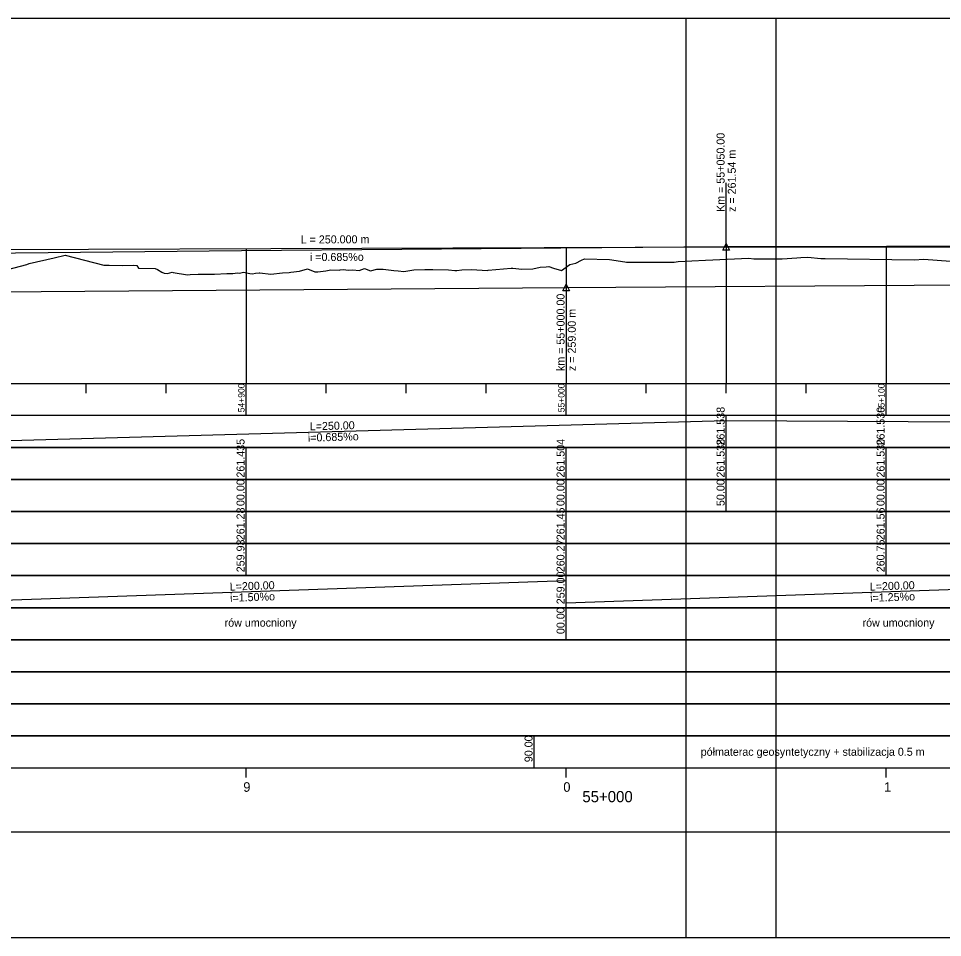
# Model space of a CAD drawing. Extents: x 6445630 to 6518227, y 5499240 to 5511716.
# Drawn here: x 6454060.1 to 6454348.8, y 5508418.3 to 5508705.3 of the extents above; entities that cross this region are included whole.
import ezdxf

# ---------------------------------------------------------------- set-up
doc = ezdxf.new("R2010")
doc.units = 0
for name, color, linetype in [('TOR_PROF-opisy pomocnicze', 7, 'Continuous'), ('TOR_PROF-rowy otwarte', 7, 'Continuous'), ('TOR_PROF-tabelka-geometria T1', 7, 'Continuous'), ('TOR_PROF-tabelka-kilometracja', 7, 'Continuous'), ('TOR_PROF-tabelka-odleglosci T1', 7, 'Continuous'), ('TOR_PROF-tabelka-pochylenia proj T1', 7, 'Continuous'), ('TOR_PROF-tabelka-rodzaj rowu T1', 7, 'Continuous'), ('TOR_PROF-tabelka-rowyT1', 7, 'Continuous'), ('TOR_PROF-tabelka-rurociagi T1', 7, 'Continuous'), ('TOR_PROF-tabelka-rzedne istn T1', 7, 'Continuous'), ('TOR_PROF-tabelka-rzedne proj T1', 7, 'Continuous'), ('TOR_PROF-tabelka-teren istniejacy T1', 7, 'Continuous'), ('TOR_PROF-tabelka-warstwa ochronna T1', 7, 'Continuous'), ('TOR_PROF-tor istniejacy T2', 7, 'Continuous'), ('TOR_PROF-tor projektowany', 7, 'Continuous'), ('TOR_PROF-uklad odniesienia', 7, 'Continuous'), ('TOR_PROF-warstwa ochronna', 7, 'Continuous'), ('TOR_RAMKI-dodatkowe3', 7, 'Continuous'), ('TOR_RAMKI-MASKA WYCIECIA', 7, 'Continuous')]:
    doc.layers.add(name, color=color, linetype=linetype)

msp = doc.modelspace()

# ---------------------------------------------------------------- linework, layer by layer
at = {"layer": 'TOR_PROF-opisy pomocnicze'}
for p, q in [((6454281.21, 5508633.98), (6454281.21, 5508653.98)), ((6454281.21, 5508633.98), (6454281.21, 5508653.98)), ((6454231.21, 5508621.29), (6454231.21, 5508594.29))]:
    msp.add_line(p, q, dxfattribs=at)
for points in [[(6454281.21, 5508634.98), (6454282.21, 5508632.98), (6454280.21, 5508632.98)], [(6454281.21, 5508634.98), (6454282.21, 5508632.98), (6454280.21, 5508632.98)], [(6454231.21, 5508622.29), (6454232.21, 5508620.29), (6454230.21, 5508620.29)]]:
    msp.add_lwpolyline(points, close=True, dxfattribs=at)
at = {"layer": 'TOR_PROF-rowy otwarte'}
for p, q in [((6454031.21, 5508619.79), (6454231.21, 5508621.29)), ((6454231.21, 5508621.29), (6454431.21, 5508622.54))]:
    msp.add_line(p, q, dxfattribs=at)
at = {"layer": 'TOR_PROF-tabelka-geometria T1'}
for points in [[(6452331.21, 5508451.29), (6453331.21, 5508451.29), (6453331.21, 5508448.62), (6453416.22, 5508448.62), (6453416.22, 5508451.29), (6453496.22, 5508451.29), (6453496.22, 5508453.96), (6453581.21, 5508453.96), (6453581.21, 5508451.29), (6457347.56, 5508451.29), (6457347.56, 5508448.62), (6457429.11, 5508448.62), (6457429.11, 5508451.29), (6457509.11, 5508451.29), (6457509.11, 5508453.96), (6457590.67, 5508453.96), (6457590.67, 5508451.29), (6459780.93, 5508451.29)], [(6452331.21, 5508451.29), (6462731.21, 5508451.29)]]:
    msp.add_lwpolyline(points, dxfattribs=at)
at = {"layer": 'TOR_PROF-tabelka-kilometracja'}
for points in [[(6454131.21, 5508468.29), (6454131.21, 5508471.29)], [(6454231.21, 5508468.29), (6454231.21, 5508471.29)], [(6454231.21, 5508468.29), (6454231.21, 5508471.29)], [(6454331.21, 5508468.29), (6454331.21, 5508471.29)]]:
    msp.add_lwpolyline(points, dxfattribs=at)
at = {"layer": 'TOR_PROF-tabelka-odleglosci T1'}
msp.add_lwpolyline([(6452331.21, 5508551.29), (6462731.21, 5508551.29), (6462731.21, 5508561.29), (6452331.21, 5508561.29)], close=True, dxfattribs=at)
for points in [[(6454131.21, 5508551.29), (6454131.21, 5508561.29)], [(6454231.21, 5508551.29), (6454231.21, 5508561.29)], [(6454281.21, 5508551.29), (6454281.21, 5508561.29)], [(6454331.21, 5508551.29), (6454331.21, 5508561.29)]]:
    msp.add_lwpolyline(points, dxfattribs=at)
at = {"layer": 'TOR_PROF-tabelka-pochylenia proj T1'}
msp.add_lwpolyline([(6452331.21, 5508571.29), (6462731.21, 5508571.29), (6462731.21, 5508581.29), (6452331.21, 5508581.29)], close=True, dxfattribs=at)
for points in [[(6454281.21, 5508571.29), (6454281.21, 5508581.29)], [(6454031.21, 5508572.79), (6454281.21, 5508579.79)], [(6454281.21, 5508579.79), (6455551.21, 5508572.79)]]:
    msp.add_lwpolyline(points, dxfattribs=at)
at = {"layer": 'TOR_PROF-tabelka-rodzaj rowu T1'}
for points in [[(6452331.21, 5508511.29), (6462731.21, 5508511.29), (6462731.21, 5508521.29), (6452331.21, 5508521.29)], [(6452331.21, 5508511.29), (6462731.21, 5508511.29), (6462731.21, 5508521.29), (6452331.21, 5508521.29)], [(6452331.21, 5508491.29), (6462731.21, 5508491.29), (6462731.21, 5508501.29), (6452331.21, 5508501.29)]]:
    msp.add_lwpolyline(points, close=True, dxfattribs=at)
msp.add_lwpolyline([(6454231.21, 5508511.29), (6454231.21, 5508521.29)], dxfattribs=at)
at = {"layer": 'TOR_PROF-tabelka-rowyT1'}
msp.add_lwpolyline([(6452331.21, 5508521.29), (6462731.21, 5508521.29), (6462731.21, 5508531.29), (6452331.21, 5508531.29)], close=True, dxfattribs=at)
msp.add_lwpolyline([(6452331.21, 5508521.29), (6462731.21, 5508521.29), (6462731.21, 5508531.29), (6452331.21, 5508531.29)], close=True, dxfattribs=at)
msp.add_lwpolyline([(6452331.21, 5508521.29), (6462731.21, 5508521.29), (6462731.21, 5508531.29), (6452331.21, 5508531.29)], close=True, dxfattribs=at)
for points in [[(6454031.21, 5508522.79), (6454231.21, 5508529.79)], [(6454231.21, 5508521.29), (6454231.21, 5508531.29)], [(6454231.21, 5508522.79), (6454431.21, 5508529.79)]]:
    msp.add_lwpolyline(points, dxfattribs=at)
at = {"layer": 'TOR_PROF-tabelka-rurociagi T1'}
msp.add_lwpolyline([(6452331.21, 5508501.29), (6462731.21, 5508501.29), (6462731.21, 5508511.29), (6452331.21, 5508511.29)], close=True, dxfattribs=at)
at = {"layer": 'TOR_PROF-tabelka-rzedne istn T1'}
msp.add_lwpolyline([(6452331.21, 5508541.29), (6462731.21, 5508541.29), (6462731.21, 5508551.29), (6452331.21, 5508551.29)], close=True, dxfattribs=at)
for points in [[(6454131.21, 5508541.29), (6454131.21, 5508551.29)], [(6454231.21, 5508541.29), (6454231.21, 5508551.29)], [(6454331.21, 5508541.29), (6454331.21, 5508551.29)], [(6454131.21, 5508531.29), (6454131.21, 5508541.29)], [(6454131.21, 5508531.29), (6454131.21, 5508541.29)], [(6454131.21, 5508531.29), (6454131.21, 5508541.29)], [(6454131.21, 5508531.29), (6454131.21, 5508541.29)], [(6454231.21, 5508531.29), (6454231.21, 5508541.29)], [(6454231.21, 5508531.29), (6454231.21, 5508541.29)], [(6454231.21, 5508531.29), (6454231.21, 5508541.29)], [(6454231.21, 5508531.29), (6454231.21, 5508541.29)], [(6454331.21, 5508531.29), (6454331.21, 5508541.29)], [(6454331.21, 5508531.29), (6454331.21, 5508541.29)], [(6454331.21, 5508531.29), (6454331.21, 5508541.29)], [(6454331.21, 5508531.29), (6454331.21, 5508541.29)]]:
    msp.add_lwpolyline(points, dxfattribs=at)
at = {"layer": 'TOR_PROF-tabelka-rzedne proj T1'}
msp.add_lwpolyline([(6452331.21, 5508561.29), (6462731.21, 5508561.29), (6462731.21, 5508571.29), (6452331.21, 5508571.29)], close=True, dxfattribs=at)
for points in [[(6454131.21, 5508561.29), (6454131.21, 5508571.29)], [(6454231.21, 5508561.29), (6454231.21, 5508571.29)], [(6454281.21, 5508561.29), (6454281.21, 5508571.29)], [(6454331.21, 5508561.29), (6454331.21, 5508571.29)]]:
    msp.add_lwpolyline(points, dxfattribs=at)
at = {"layer": 'TOR_PROF-tabelka-teren istniejacy T1'}
msp.add_lwpolyline([(6452331.21, 5508531.29), (6462731.21, 5508531.29), (6462731.21, 5508541.29), (6452331.21, 5508541.29)], close=True, dxfattribs=at)
msp.add_lwpolyline([(6452331.21, 5508531.29), (6462731.21, 5508531.29), (6462731.21, 5508541.29), (6452331.21, 5508541.29)], close=True, dxfattribs=at)
msp.add_lwpolyline([(6452331.21, 5508531.29), (6462731.21, 5508531.29), (6462731.21, 5508541.29), (6452331.21, 5508541.29)], close=True, dxfattribs=at)
msp.add_lwpolyline([(6452331.21, 5508531.29), (6462731.21, 5508531.29), (6462731.21, 5508541.29), (6452331.21, 5508541.29)], close=True, dxfattribs=at)
at = {"layer": 'TOR_PROF-tabelka-warstwa ochronna T1'}
msp.add_lwpolyline([(6452331.21, 5508481.29), (6462731.21, 5508481.29), (6462731.21, 5508491.29), (6452331.21, 5508491.29)], close=True, dxfattribs=at)
at = {"layer": 'TOR_PROF-tor istniejacy T2'}
msp.add_lwpolyline([(6454629.77, 5508634.24), (6454582.54, 5508634.09), (6454537.32, 5508634.09), (6454484.57, 5508634.04), (6454432.15, 5508634.04), (6454381.34, 5508634.09), (6454331.29, 5508634.09), (6454280.78, 5508633.94), (6454229.51, 5508633.54), (6454179.86, 5508633.14), (6454129.75, 5508632.69), (6454079.48, 5508632.24), (6454028.59, 5508631.74)], dxfattribs=at)
at = {"layer": 'TOR_PROF-tor projektowany'}
for p, q in [((6454031.21, 5508633.12), (6454281.21, 5508633.98)), ((6454031.21, 5508633.12), (6454281.21, 5508633.98)), ((6454281.21, 5508633.98), (6455551.21, 5508632.98)), ((6454281.21, 5508633.98), (6455551.21, 5508632.98))]:
    msp.add_line(p, q, dxfattribs=at)
for points in [[(6454131.21, 5508633.47), (6454131.21, 5508596.29), (6454131.21, 5508591.29), (6454131.21, 5508591.29)], [(6454131.21, 5508633.47), (6454131.21, 5508596.29), (6454131.21, 5508591.29), (6454131.21, 5508591.29)], [(6454231.21, 5508633.81), (6454231.21, 5508596.29), (6454231.21, 5508591.29), (6454231.21, 5508591.29)], [(6454231.21, 5508633.81), (6454231.21, 5508596.29), (6454231.21, 5508591.29), (6454231.21, 5508591.29)], [(6454281.21, 5508633.98), (6454281.21, 5508596.29), (6454281.21, 5508591.29), (6454281.21, 5508591.29)], [(6454281.21, 5508633.98), (6454281.21, 5508596.29), (6454281.21, 5508591.29), (6454281.21, 5508591.29)], [(6454281.21, 5508633.98), (6454281.21, 5508596.29), (6454281.21, 5508591.29), (6454281.21, 5508591.29)], [(6454281.21, 5508633.98), (6454281.21, 5508596.29), (6454281.21, 5508591.29), (6454281.21, 5508591.29)], [(6454331.21, 5508633.94), (6454331.21, 5508596.29), (6454331.21, 5508591.29), (6454331.21, 5508591.29)], [(6454331.21, 5508633.94), (6454331.21, 5508596.29), (6454331.21, 5508591.29), (6454331.21, 5508591.29)], [(6454331.21, 5508633.94), (6454331.21, 5508596.29), (6454331.21, 5508591.29), (6454331.21, 5508591.29)]]:
    msp.add_lwpolyline(points, dxfattribs=at)
at = {"layer": 'TOR_PROF-uklad odniesienia'}
for p, q in [((6452331.21, 5508591.29), (6462731.21, 5508591.29)), ((6452331.21, 5508591.29), (6462731.21, 5508591.29)), ((6454081.21, 5508588.29), (6454081.21, 5508591.29)), ((6454081.21, 5508588.29), (6454081.21, 5508591.29)), ((6454106.21, 5508588.29), (6454106.21, 5508591.29)), ((6454106.21, 5508588.29), (6454106.21, 5508591.29)), ((6454131.21, 5508581.29), (6454131.21, 5508591.29)), ((6454131.21, 5508581.29), (6454131.21, 5508591.29)), ((6454156.21, 5508588.29), (6454156.21, 5508591.29)), ((6454156.21, 5508588.29), (6454156.21, 5508591.29)), ((6454181.21, 5508588.29), (6454181.21, 5508591.29)), ((6454181.21, 5508588.29), (6454181.21, 5508591.29)), ((6454206.21, 5508588.29), (6454206.21, 5508591.29)), ((6454206.21, 5508588.29), (6454206.21, 5508591.29)), ((6454231.21, 5508581.29), (6454231.21, 5508591.29)), ((6454231.21, 5508581.29), (6454231.21, 5508591.29)), ((6454256.21, 5508588.29), (6454256.21, 5508591.29)), ((6454256.21, 5508588.29), (6454256.21, 5508591.29)), ((6454281.21, 5508588.29), (6454281.21, 5508591.29)), ((6454281.21, 5508588.29), (6454281.21, 5508591.29)), ((6454306.21, 5508588.29), (6454306.21, 5508591.29)), ((6454306.21, 5508588.29), (6454306.21, 5508591.29)), ((6454331.21, 5508581.29), (6454331.21, 5508591.29)), ((6454331.21, 5508581.29), (6454331.21, 5508591.29))]:
    msp.add_line(p, q, dxfattribs=at)
at = {"layer": 'TOR_PROF-warstwa ochronna'}
msp.add_lwpolyline([(6452331.21, 5508471.29), (6462731.21, 5508471.29), (6462731.21, 5508481.29), (6452331.21, 5508481.29)], close=True, dxfattribs=at)
msp.add_lwpolyline([(6454221.21, 5508471.29), (6454221.21, 5508481.29)], dxfattribs=at)
at = {"layer": 'TOR_RAMKI-dodatkowe3'}
for p, q in [((6454063.39, 5508628.76), (6454071.23, 5508630.52)), ((6454071.23, 5508630.52), (6454074.62, 5508631.38)), ((6454074.62, 5508631.38), (6454086.71, 5508628.28)), ((6454236.05, 5508629.78), (6454236.94, 5508630.21)), ((6454236.94, 5508630.21), (6454244.8, 5508629.99)), ((6454244.8, 5508629.99), (6454249.53, 5508629.29)), ((6454274.71, 5508629.79), (6454288.29, 5508630.47)), ((6454288.29, 5508630.47), (6454289.85, 5508630.24)), ((6454289.85, 5508630.24), (6454298.74, 5508630.27)), ((6454298.74, 5508630.27), (6454303.27, 5508630.56)), ((6454303.27, 5508630.56), (6454304.58, 5508630.63)), ((6454304.58, 5508630.63), (6454306.72, 5508630.72)), ((6454306.72, 5508630.72), (6454310.81, 5508630.37)), ((6454310.81, 5508630.37), (6454312.14, 5508630.34)), ((6454312.14, 5508630.34), (6454339.9, 5508629.87)), ((6454339.9, 5508629.87), (6454342.99, 5508630.13)), ((6454342.99, 5508630.13), (6454351.32, 5508629.47)), ((6454056.74, 5508626.87), (6454062.64, 5508628.44)), ((6454062.64, 5508628.44), (6454063.39, 5508628.76)), ((6454086.71, 5508628.28), (6454087.56, 5508628.28)), ((6454087.56, 5508628.28), (6454088.44, 5508628.22)), ((6454088.44, 5508628.22), (6454092.45, 5508628.17)), ((6454092.45, 5508628.17), (6454096.08, 5508628.23)), ((6454096.08, 5508628.23), (6454097, 5508628.16)), ((6454097, 5508628.16), (6454097.56, 5508627.37)), ((6454097.56, 5508627.37), (6454102.75, 5508627.22)), ((6454102.75, 5508627.22), (6454103.47, 5508626.92)), ((6454147.92, 5508626.36), (6454150.37, 5508627.13)), ((6454150.37, 5508627.13), (6454152.65, 5508626.16)), ((6454166.5, 5508626.58), (6454168.19, 5508627.2)), ((6454168.19, 5508627.2), (6454170.08, 5508626.45)), ((6454206.85, 5508626.65), (6454214.05, 5508627.28)), ((6454214.05, 5508627.28), (6454214.49, 5508627.28)), ((6454214.49, 5508627.28), (6454217.31, 5508627)), ((6454217.31, 5508627), (6454220.78, 5508627.13)), ((6454220.78, 5508627.13), (6454223.08, 5508627.66)), ((6454223.08, 5508627.66), (6454224.96, 5508627.77)), ((6454224.96, 5508627.77), (6454225.8, 5508627.84)), ((6454225.8, 5508627.84), (6454227.3, 5508627.34)), ((6454227.3, 5508627.34), (6454229.72, 5508626.55)), ((6454229.72, 5508626.55), (6454232.4, 5508628.46)), ((6454232.4, 5508628.46), (6454234.18, 5508628.83)), ((6454234.18, 5508628.83), (6454236.05, 5508629.78)), ((6454234.18, 5508628.83), (6454234.18, 5508628.83)), ((6454249.53, 5508629.29), (6454250.03, 5508629.22)), ((6454250.03, 5508629.22), (6454250.16, 5508629.22)), ((6454250.16, 5508629.22), (6454264.3, 5508629.21)), ((6454264.3, 5508629.21), (6454264.96, 5508629.23)), ((6454264.96, 5508629.23), (6454266.17, 5508629.35)), ((6454266.17, 5508629.35), (6454274.71, 5508629.79)), ((6454103.47, 5508626.92), (6454104.85, 5508626.05)), ((6454104.85, 5508626.05), (6454105.54, 5508625.77)), ((6454105.54, 5508625.77), (6454106.62, 5508625.68)), ((6454106.62, 5508625.68), (6454108.04, 5508626.08)), ((6454108.04, 5508626.08), (6454108.37, 5508625.98)), ((6454108.37, 5508625.98), (6454112.89, 5508625.24)), ((6454112.89, 5508625.24), (6454113.68, 5508625.29)), ((6454113.68, 5508625.29), (6454113.7, 5508625.29)), ((6454113.7, 5508625.29), (6454116.24, 5508625.4)), ((6454116.24, 5508625.4), (6454119.01, 5508625.47)), ((6454119.01, 5508625.47), (6454121.34, 5508625.42)), ((6454121.34, 5508625.42), (6454125.19, 5508625.63)), ((6454125.19, 5508625.63), (6454127.04, 5508625.69)), ((6454127.04, 5508625.69), (6454128.52, 5508625.83)), ((6454128.52, 5508625.83), (6454129.17, 5508625.77)), ((6454129.17, 5508625.77), (6454130.43, 5508626.08)), ((6454130.43, 5508626.08), (6454132.35, 5508625.7)), ((6454132.35, 5508625.7), (6454133.19, 5508625.58)), ((6454133.19, 5508625.58), (6454134.14, 5508625.73)), ((6454134.14, 5508625.73), (6454135.24, 5508625.89)), ((6454135.24, 5508625.89), (6454135.46, 5508625.86)), ((6454135.46, 5508625.86), (6454138.92, 5508625.48)), ((6454138.92, 5508625.48), (6454142.61, 5508625.9)), ((6454142.61, 5508625.9), (6454144.64, 5508625.94)), ((6454144.64, 5508625.94), (6454145.14, 5508626.03)), ((6454145.14, 5508626.03), (6454147.92, 5508626.36)), ((6454152.65, 5508626.16), (6454153.61, 5508626.15)), ((6454153.61, 5508626.15), (6454156.1, 5508626.48)), ((6454156.1, 5508626.48), (6454157.68, 5508626.78)), ((6454157.68, 5508626.78), (6454160.35, 5508626.73)), ((6454160.35, 5508626.73), (6454160.59, 5508626.76)), ((6454160.59, 5508626.76), (6454161.62, 5508626.89)), ((6454161.62, 5508626.89), (6454163.08, 5508626.71)), ((6454163.08, 5508626.71), (6454164.57, 5508626.8)), ((6454164.57, 5508626.8), (6454166.5, 5508626.58)), ((6454170.08, 5508626.45), (6454172.03, 5508627.03)), ((6454172.03, 5508627.03), (6454174.04, 5508627.02)), ((6454174.04, 5508627.02), (6454177.4, 5508626.57)), ((6454177.4, 5508626.57), (6454178.68, 5508626.48)), ((6454178.68, 5508626.48), (6454180.53, 5508626.3)), ((6454180.53, 5508626.3), (6454183.62, 5508626.82)), ((6454183.62, 5508626.82), (6454187.05, 5508626.95)), ((6454187.05, 5508626.95), (6454189.36, 5508626.88)), ((6454189.36, 5508626.88), (6454189.59, 5508626.87)), ((6454189.59, 5508626.87), (6454194.46, 5508626.81)), ((6454194.46, 5508626.81), (6454196.47, 5508626.58)), ((6454196.47, 5508626.58), (6454197.08, 5508626.57)), ((6454197.08, 5508626.57), (6454198.61, 5508626.76)), ((6454198.61, 5508626.76), (6454201.76, 5508626.92)), ((6454201.76, 5508626.92), (6454206.54, 5508626.62)), ((6454206.54, 5508626.62), (6454206.85, 5508626.65))]:
    msp.add_line(p, q, dxfattribs=at)
at = {"layer": 'TOR_RAMKI-MASKA WYCIECIA'}
for points in [[(6452266.8, 5508418.29), (6454296.8, 5508418.29), (6454296.8, 5508705.29), (6452266.8, 5508705.29)], [(6454268.59, 5508418.29), (6456268.59, 5508418.29), (6456268.59, 5508705.29), (6454268.59, 5508705.29)]]:
    msp.add_lwpolyline(points, close=True, dxfattribs=at)

# ---------------------------------------------------------------- texts
at = {"layer": 'TOR_PROF-opisy pomocnicze'}
for s, rotation, p in [('Km = 55+050.00', 90, (6454280.71, 5508644.88)), ('Km = 55+050.00', 90, (6454280.71, 5508644.88)), ('z = 261.54 m', 90, (6454284.21, 5508644.88)), ('z = 261.54 m', 90, (6454284.21, 5508644.88)), ('L = 250.000 m', 0.1963, (6454148.26, 5508635.02)), ('L = 250.000 m', 0.1963, (6454148.26, 5508635.02)), ('  i =0.685%o', 0.1963, (6454149.28, 5508629.53)), ('  i =0.685%o', 0.1963, (6454149.28, 5508629.53)), ('km = 55+000.00', 90, (6454230.71, 5508595.19)), ('z = 259.00 m', 90, (6454234.21, 5508595.19))]:
    msp.add_text(s, height=2.5, rotation=rotation, dxfattribs=at).set_placement(p)
at = {"layer": 'TOR_PROF-tabelka-kilometracja'}
for s, p in [('9', (6454130.32, 5508463.79)), ('0', (6454230.32, 5508463.79)), ('1', (6454330.56, 5508463.79))]:
    msp.add_text(s, height=3, dxfattribs=at).set_placement(p)
msp.add_text('55+000', height=3.5, rotation=360, dxfattribs=at).set_placement((6454236.26, 5508460.54))
at = {"layer": 'TOR_PROF-tabelka-odleglosci T1'}
for s, p in [('00.00', (6454130.71, 5508553.03)), ('00.00', (6454230.71, 5508553.03)), ('50.00', (6454280.71, 5508553.03)), ('00.00', (6454330.71, 5508553.03))]:
    msp.add_text(s, height=2.5, rotation=90, dxfattribs=at).set_placement(p)
at = {"layer": 'TOR_PROF-tabelka-pochylenia proj T1'}
for s, rotation, p in [('261.538', 90, (6454280.71, 5508571.92)), ('261.530', 90, (6454330.71, 5508571.93)), ('L=250.00', 1.6039, (6454151.12, 5508576.65)), ('i=0.685%o', 1.6039, (6454150.52, 5508573.13))]:
    msp.add_text(s, height=2.5, rotation=rotation, dxfattribs=at).set_placement(p)
at = {"layer": 'TOR_PROF-tabelka-rodzaj rowu T1'}
msp.add_text('00.00', height=2.5, rotation=90, dxfattribs=at).set_placement((6454230.71, 5508513.04))
at = {"layer": 'TOR_PROF-tabelka-rowyT1'}
for s, rotation, p in [('259.00', 90, (6454230.71, 5508522.36)), ('L=200.00', 2.0045, (6454126.12, 5508526.61)), ('L=200.00', 2.0045, (6454326.12, 5508526.61)), ('i=1.50%o', 2.0045, (6454126.23, 5508523.11)), ('i=1.25%o', 2.0045, (6454326.23, 5508523.11)), ('rów umocniony', 0.087, (6454124.49, 5508515.35)), ('rów umocniony', 0.087, (6454323.82, 5508515.35))]:
    msp.add_text(s, height=2.5, rotation=rotation, dxfattribs=at).set_placement(p)
at = {"layer": 'TOR_PROF-tabelka-rzedne istn T1'}
for s, p in [('261.28', (6454130.71, 5508542.35)), ('261.45', (6454230.71, 5508542.35)), ('261.56', (6454330.71, 5508542.35)), ('259.93', (6454130.71, 5508532.35)), ('260.27', (6454230.71, 5508532.36)), ('260.75', (6454330.71, 5508532.35))]:
    msp.add_text(s, height=2.5, rotation=90, dxfattribs=at).set_placement(p)
at = {"layer": 'TOR_PROF-tabelka-rzedne proj T1'}
for s, p in [('261.435', (6454130.71, 5508561.92)), ('261.504', (6454230.71, 5508561.93)), ('261.538', (6454280.71, 5508561.92)), ('261.530', (6454330.71, 5508561.93))]:
    msp.add_text(s, height=2.5, rotation=90, dxfattribs=at).set_placement(p)
at = {"layer": 'TOR_PROF-uklad odniesienia'}
for s, p in [('54+900', (6454130.71, 5508582.31)), ('54+900', (6454130.71, 5508582.31)), ('55+000', (6454230.71, 5508582.31)), ('55+000', (6454230.71, 5508582.31)), ('55+100', (6454330.71, 5508582.31)), ('55+100', (6454330.71, 5508582.31))]:
    msp.add_text(s, height=2, rotation=90, dxfattribs=at).set_placement(p)
at = {"layer": 'TOR_PROF-warstwa ochronna'}
for s, rotation, p in [('90.00', 90, (6454220.71, 5508473.04)), ('półmaterac geosyntetyczny + stabilizacja 0.5 m', 360, (6454273.25, 5508475.04))]:
    msp.add_text(s, height=2.5, rotation=rotation, dxfattribs=at).set_placement(p)

doc.saveas('drawing.dxf')
